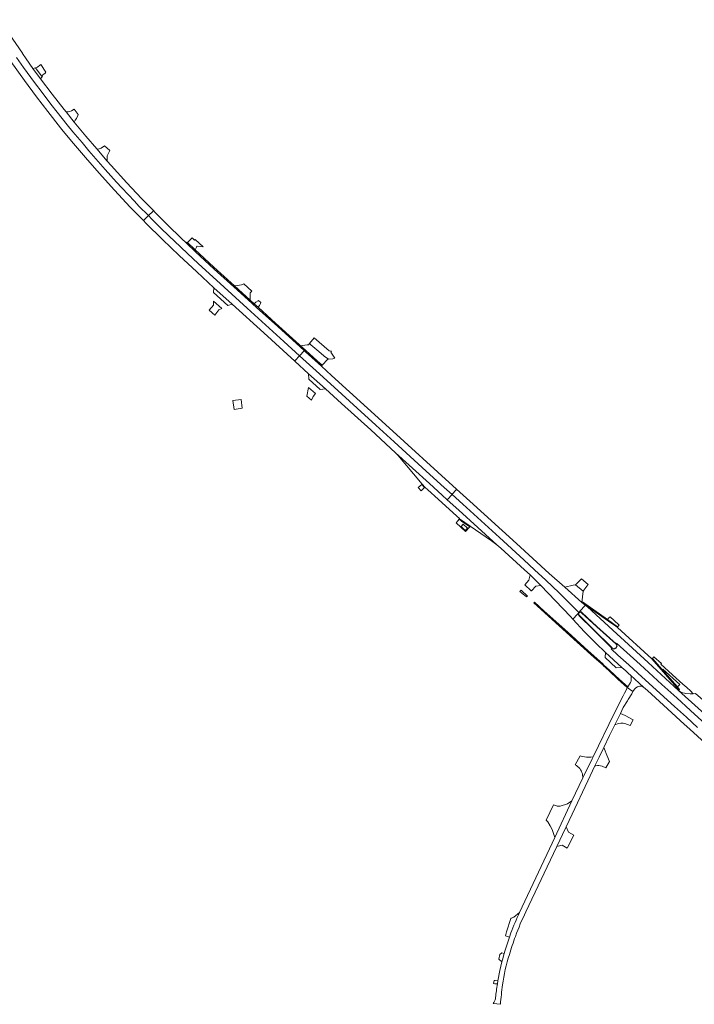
# Model space of a CAD drawing. Header units: metres. Extents: x 166325 to 190320, y 381923 to 404576.
# Tile 851 of 1056: x 175254 to 175581, y 399476 to 399953. Entities that reach past the tile are written whole.
import ezdxf

# ---------------------------------------------------------------- set-up
doc = ezdxf.new("R2010")
doc.units = ezdxf.units.M
for name, color, linetype, lineweight in [('B-WE-VH-VERHARDING_ASFALT-GV', 8, 'Continuous', 18), ('B-WE-VH-VERHARDING_BETON-GV', 8, 'Continuous', 18), ('B-WE-VH-VERHARDING_BETONSTRAATSTEEN-GV', 8, 'Continuous', 18), ('B-WE-VH-VERHARDING_FUNDERING_ZAND-GV', 8, 'Continuous', 18), ('B-WE-VH-VERHARDING_GESLOTEN-GV', 8, 'Continuous', 18), ('B-WE-VH-VERHARDING_STRAATBAKSTEEN-GV', 8, 'Continuous', 18)]:
    doc.layers.add(name, color=color, linetype=linetype, lineweight=lineweight)

msp = doc.modelspace()

# ---------------------------------------------------------------- linework, layer by layer
at = {"layer": 'B-WE-VH-VERHARDING_ASFALT-GV', "flags": 128}
for points in [[(175252.568, 399934.977), (175255.991, 399930.085), (175261.314, 399922.782), (175264.983, 399917.931), (175269.215, 399912.376), (175272.321, 399908.371), (175277.137, 399902.3), (175279.955, 399898.912), (175284.345, 399893.646), (175287.625, 399889.743), (175293.246, 399883.258), (175295.49, 399880.686), (175301.035, 399874.569), (175303.605, 399871.796), (175309.749, 399865.215), (175311.935, 399862.918), (175316.524, 399858.246), (175316.716, 399858.424), (175318.631, 399860.317), (175318.996, 399860.676), (175313.172, 399866.602), (175306.138, 399874.086), (175298.419, 399882.601), (175296.55, 399884.728), (175291.495, 399890.577), (175286.204, 399896.715), (175280.555, 399903.627), (175276.663, 399908.511), (175275.722, 399909.67), (175269.818, 399917.162), (175264.207, 399924.664), (175260.548, 399929.681), (175257.281, 399934.29), (175255.466, 399936.878), (175255.407, 399936.963), (175244.137, 399953.269)], [(175252.568, 399934.977), (175255.991, 399930.085), (175261.314, 399922.782), (175264.983, 399917.931), (175269.215, 399912.376), (175272.321, 399908.371), (175277.137, 399902.3), (175279.955, 399898.912), (175284.345, 399893.646), (175287.625, 399889.743), (175293.246, 399883.258), (175295.49, 399880.686), (175301.035, 399874.569), (175303.605, 399871.796), (175309.749, 399865.215), (175311.935, 399862.918), (175316.524, 399858.246), (175316.716, 399858.424), (175318.631, 399860.317), (175318.996, 399860.676), (175313.172, 399866.602), (175306.138, 399874.086), (175298.419, 399882.601), (175296.55, 399884.728), (175291.495, 399890.577), (175286.204, 399896.715), (175280.555, 399903.627), (175276.663, 399908.511), (175275.722, 399909.67), (175269.818, 399917.162), (175264.207, 399924.664), (175260.548, 399929.681), (175257.281, 399934.29), (175255.466, 399936.878), (175255.407, 399936.963), (175244.137, 399953.269)], [(175249.746, 399933.004), (175256.38, 399923.785), (175262.312, 399915.794), (175267.69, 399908.726), (175273.851, 399900.887), (175274.542, 399900.034), (175279.222, 399894.317), (175285.958, 399886.448), (175292.583, 399878.889), (175300.161, 399870.529), (175307.747, 399862.323), (175308.533, 399861.525), (175314.105, 399855.867), (175314.34, 399856.098), (175316.399, 399858.122), (175316.524, 399858.246), (175311.935, 399862.918), (175309.749, 399865.215), (175303.605, 399871.796), (175301.035, 399874.569), (175295.49, 399880.686), (175293.246, 399883.258), (175287.625, 399889.743), (175284.345, 399893.646), (175279.955, 399898.912), (175277.137, 399902.3), (175272.321, 399908.371), (175269.215, 399912.376), (175264.983, 399917.931), (175261.314, 399922.782), (175255.991, 399930.085), (175252.568, 399934.977)], [(175249.746, 399933.004), (175256.38, 399923.785), (175262.312, 399915.794), (175267.69, 399908.726), (175273.851, 399900.887), (175274.542, 399900.034), (175279.222, 399894.317), (175285.958, 399886.448), (175292.583, 399878.889), (175300.161, 399870.529), (175307.747, 399862.323), (175308.533, 399861.525), (175314.105, 399855.867), (175314.34, 399856.098), (175316.399, 399858.122), (175316.524, 399858.246), (175311.935, 399862.918), (175309.749, 399865.215), (175303.605, 399871.796), (175301.035, 399874.569), (175295.49, 399880.686), (175293.246, 399883.258), (175287.625, 399889.743), (175284.345, 399893.646), (175279.955, 399898.912), (175277.137, 399902.3), (175272.321, 399908.371), (175269.215, 399912.376), (175264.983, 399917.931), (175261.314, 399922.782), (175255.991, 399930.085), (175252.568, 399934.977)], [(175591.247, 399612.326), (175573.823, 399628.053), (175559.089, 399641.581), (175541.964, 399657.202), (175529.565, 399668.497), (175528.515, 399669.347), (175528.159, 399668.938), (175526.273, 399666.771), (175526.094, 399666.571), (175525.683, 399666.11), (175525.443, 399665.841), (175525.758, 399666.065), (175526.14, 399666.143), (175526.489, 399666.079), (175526.851, 399665.895), (175534.225, 399659.108), (175543.491, 399650.696), (175543.721, 399650.964), (175547.132, 399647.866), (175555.164, 399640.574), (175565.727, 399630.976), (175567.133, 399629.6), (175572.943, 399624.385), (175579.652, 399618.331), (175594.073, 399605.189)], [(175591.247, 399612.326), (175573.823, 399628.053), (175559.089, 399641.581), (175541.964, 399657.202), (175529.565, 399668.497), (175528.515, 399669.347), (175528.159, 399668.938), (175526.273, 399666.771), (175526.094, 399666.571), (175525.683, 399666.11), (175525.443, 399665.841), (175525.758, 399666.065), (175526.14, 399666.143), (175526.489, 399666.079), (175526.851, 399665.895), (175534.225, 399659.108), (175543.491, 399650.696), (175543.721, 399650.964), (175547.132, 399647.866), (175555.164, 399640.574), (175565.727, 399630.976), (175567.133, 399629.6), (175572.943, 399624.385), (175579.652, 399618.331), (175594.073, 399605.189)], [(175583.07, 399610.092), (175577.662, 399615.009), (175571.895, 399620.266), (175566.591, 399624.991), (175564.701, 399626.757), (175559.519, 399631.449), (175554.001, 399636.487), (175549.6, 399640.505), (175544.41, 399645.215), (175541.181, 399648.28), (175541.398, 399648.539), (175532.555, 399657.355), (175525.438, 399664.391), (175525.194, 399664.771), (175525.141, 399665.116), (175525.215, 399665.502), (175525.443, 399665.841), (175525.03, 399665.378), (175524.726, 399665.037), (175524.566, 399664.857), (175522.652, 399662.712), (175522.529, 399662.575), (175528.215, 399656.533), (175533.628, 399650.939), (175538.332, 399646.501), (175546.311, 399639.222), (175548.247, 399637.464), (175549.554, 399636.251), (175550.497, 399635.376), (175556.739, 399629.695), (175558.691, 399627.949), (175566.506, 399620.819), (175574.632, 399613.419), (175576.505, 399611.743), (175579.273, 399609.255), (175586.713, 399602.542)], [(175583.07, 399610.092), (175577.662, 399615.009), (175571.895, 399620.266), (175566.591, 399624.991), (175564.701, 399626.757), (175559.519, 399631.449), (175554.001, 399636.487), (175549.6, 399640.505), (175544.41, 399645.215), (175541.181, 399648.28), (175541.398, 399648.539), (175532.555, 399657.355), (175525.438, 399664.391), (175525.194, 399664.771), (175525.141, 399665.116), (175525.215, 399665.502), (175525.443, 399665.841), (175525.03, 399665.378), (175524.726, 399665.037), (175524.566, 399664.857), (175522.652, 399662.712), (175522.529, 399662.575), (175528.215, 399656.533), (175533.628, 399650.939), (175538.332, 399646.501), (175546.311, 399639.222), (175548.247, 399637.464), (175549.554, 399636.251), (175550.497, 399635.376), (175556.739, 399629.695), (175558.691, 399627.949), (175566.506, 399620.819), (175574.632, 399613.419), (175576.505, 399611.743), (175579.273, 399609.255), (175586.713, 399602.542)], [(175594.073, 399605.189), (175579.652, 399618.331), (175572.943, 399624.385), (175567.133, 399629.6), (175565.727, 399630.976), (175555.164, 399640.574), (175547.132, 399647.866), (175543.721, 399650.964), (175543.491, 399650.696), (175543.744, 399650.396), (175543.887, 399650.033), (175543.954, 399649.638), (175543.89, 399649.236), (175543.728, 399648.835), (175543.526, 399648.575), (175543.196, 399648.314), (175542.868, 399648.146), (175542.426, 399648.099), (175542.06, 399648.166), (175541.684, 399648.326), (175541.398, 399648.539), (175541.181, 399648.28), (175544.41, 399645.215), (175549.6, 399640.505), (175554.001, 399636.487), (175559.519, 399631.449), (175564.701, 399626.757), (175566.591, 399624.991), (175571.895, 399620.266), (175577.662, 399615.009), (175583.07, 399610.092)], [(175594.073, 399605.189), (175579.652, 399618.331), (175572.943, 399624.385), (175567.133, 399629.6), (175565.727, 399630.976), (175555.164, 399640.574), (175547.132, 399647.866), (175543.721, 399650.964), (175543.491, 399650.696), (175543.744, 399650.396), (175543.887, 399650.033), (175543.954, 399649.638), (175543.89, 399649.236), (175543.728, 399648.835), (175543.526, 399648.575), (175543.196, 399648.314), (175542.868, 399648.146), (175542.426, 399648.099), (175542.06, 399648.166), (175541.684, 399648.326), (175541.398, 399648.539), (175541.181, 399648.28), (175544.41, 399645.215), (175549.6, 399640.505), (175554.001, 399636.487), (175559.519, 399631.449), (175564.701, 399626.757), (175566.591, 399624.991), (175571.895, 399620.266), (175577.662, 399615.009), (175583.07, 399610.092)], [(175514.699, 399552.36), (175518.943, 399561.325), (175519.244, 399561.962), (175522.157, 399568.116), (175529.79, 399584.24), (175533.253, 399591.456), (175535.275, 399595.671), (175537.347, 399599.989), (175537.518, 399600.346), (175540.322, 399606.19), (175542.922, 399611.33), (175545.573, 399616.808), (175546.993, 399619.742), (175548.986, 399622.951), (175549.384, 399623.592), (175551.09, 399626.447), (175551.654, 399627.459), (175548.946, 399629.472), (175548.315, 399628.219), (175547.56, 399626.68), (175546.975, 399625.488), (175542.623, 399616.838), (175532.342, 399595.826), (175531.849, 399594.819), (175527.29, 399585.677), (175522.057, 399574.549), (175513.728, 399556.781), (175496.651, 399520.375)], [(175514.699, 399552.36), (175518.943, 399561.325), (175519.244, 399561.962), (175522.157, 399568.116), (175529.79, 399584.24), (175533.253, 399591.456), (175535.275, 399595.671), (175537.347, 399599.989), (175537.518, 399600.346), (175540.322, 399606.19), (175542.922, 399611.33), (175545.573, 399616.808), (175546.993, 399619.742), (175548.986, 399622.951), (175549.384, 399623.592), (175551.09, 399626.447), (175551.654, 399627.459), (175548.946, 399629.472), (175548.315, 399628.219), (175547.56, 399626.68), (175546.975, 399625.488), (175542.623, 399616.838), (175532.342, 399595.826), (175531.849, 399594.819), (175527.29, 399585.677), (175522.057, 399574.549), (175513.728, 399556.781), (175496.651, 399520.375)], [(175499.737, 399520.753), (175514.545, 399552.035), (175514.699, 399552.36)], [(175499.737, 399520.753), (175514.545, 399552.035), (175514.699, 399552.36)], [(175492.462, 399510.457), (175491.728, 399508.445)], [(175492.462, 399510.457), (175491.728, 399508.445)], [(175489.202, 399500.545), (175489.048, 399500), (175489.014, 399499.879), (175488.357, 399497.43), (175488.117, 399496.484), (175487.14, 399492.283), (175486.159, 399487.227), (175485.906, 399485.721)], [(175489.202, 399500.545), (175489.048, 399500), (175489.014, 399499.879), (175488.357, 399497.43), (175488.117, 399496.484), (175487.14, 399492.283), (175486.159, 399487.227), (175485.906, 399485.721)], [(175483.788, 399476.192), (175487.382, 399475.85)], [(175483.788, 399476.192), (175487.382, 399475.85)], [(175485.009, 399479.099), (175484.959, 399478.583)], [(175485.009, 399479.099), (175484.959, 399478.583)]]:
    msp.add_lwpolyline(points, dxfattribs=at)
for points in [[(175316.524, 399858.246), (175316.399, 399858.122), (175314.34, 399856.098), (175314.105, 399855.867), (175315.376, 399854.576), (175323.41, 399846.635), (175331.531, 399838.922), (175340.072, 399831.015), (175348.371, 399823.271), (175357.203, 399815.276), (175372.595, 399801.427), (175387.577, 399787.762), (175387.835, 399788.046), (175389.799, 399790.21), (175389.911, 399790.333), (175382.336, 399797.184), (175373.375, 399805.288), (175364.47, 399813.355), (175353.35, 399823.505), (175340.619, 399835.068), (175335.471, 399839.929), (175328.989, 399845.985), (175326.748, 399848.177), (175322.278, 399852.484), (175320.312, 399854.408), (175318.082, 399856.659)], [(175316.524, 399858.246), (175316.399, 399858.122), (175314.34, 399856.098), (175314.105, 399855.867), (175315.376, 399854.576), (175323.41, 399846.635), (175331.531, 399838.922), (175340.072, 399831.015), (175348.371, 399823.271), (175357.203, 399815.276), (175372.595, 399801.427), (175387.577, 399787.762), (175387.835, 399788.046), (175389.799, 399790.21), (175389.911, 399790.333), (175382.336, 399797.184), (175373.375, 399805.288), (175364.47, 399813.355), (175353.35, 399823.505), (175340.619, 399835.068), (175335.471, 399839.929), (175328.989, 399845.985), (175326.748, 399848.177), (175322.278, 399852.484), (175320.312, 399854.408), (175318.082, 399856.659)], [(175335.045, 399844.948), (175332.46, 399847.374), (175326.009, 399853.573), (175319.894, 399859.762), (175318.996, 399860.676), (175318.631, 399860.317), (175316.716, 399858.424), (175316.524, 399858.246), (175318.082, 399856.659), (175320.312, 399854.408), (175322.278, 399852.484), (175326.748, 399848.177), (175328.989, 399845.985), (175335.471, 399839.929), (175340.619, 399835.068), (175353.35, 399823.505), (175364.47, 399813.355), (175373.375, 399805.288), (175382.336, 399797.184), (175389.911, 399790.333), (175390.019, 399790.452), (175391.892, 399792.516), (175392.148, 399792.797), (175388.208, 399796.4), (175377.695, 399805.944), (175369.22, 399813.581), (175364.951, 399817.494), (175358.08, 399823.702), (175348.446, 399832.371), (175339.48, 399840.7)], [(175335.045, 399844.948), (175332.46, 399847.374), (175326.009, 399853.573), (175319.894, 399859.762), (175318.996, 399860.676), (175318.631, 399860.317), (175316.716, 399858.424), (175316.524, 399858.246), (175318.082, 399856.659), (175320.312, 399854.408), (175322.278, 399852.484), (175326.748, 399848.177), (175328.989, 399845.985), (175335.471, 399839.929), (175340.619, 399835.068), (175353.35, 399823.505), (175364.47, 399813.355), (175373.375, 399805.288), (175382.336, 399797.184), (175389.911, 399790.333), (175390.019, 399790.452), (175391.892, 399792.516), (175392.148, 399792.797), (175388.208, 399796.4), (175377.695, 399805.944), (175369.22, 399813.581), (175364.951, 399817.494), (175358.08, 399823.702), (175348.446, 399832.371), (175339.48, 399840.7)], [(175400.622, 399785.209), (175392.714, 399792.279), (175392.148, 399792.797), (175391.892, 399792.516), (175390.019, 399790.452), (175389.911, 399790.333), (175397.937, 399783.074), (175406.733, 399775.023), (175417.926, 399764.844), (175426.829, 399756.736), (175435.769, 399748.629), (175451.371, 399734.429), (175460.123, 399726.451), (175463.872, 399723.066), (175463.979, 399723.185), (175465.858, 399725.273), (175466.132, 399725.577), (175431.615, 399756.955), (175405.434, 399780.819)], [(175400.622, 399785.209), (175392.714, 399792.279), (175392.148, 399792.797), (175391.892, 399792.516), (175390.019, 399790.452), (175389.911, 399790.333), (175397.937, 399783.074), (175406.733, 399775.023), (175417.926, 399764.844), (175426.829, 399756.736), (175435.769, 399748.629), (175451.371, 399734.429), (175460.123, 399726.451), (175463.872, 399723.066), (175463.979, 399723.185), (175465.858, 399725.273), (175466.132, 399725.577), (175431.615, 399756.955), (175405.434, 399780.819)], [(175389.911, 399790.333), (175389.799, 399790.21), (175387.835, 399788.046), (175387.577, 399787.762), (175394.271, 399781.601), (175402.504, 399774.237), (175410.266, 399767.171), (175424.421, 399754.325), (175436.421, 399743.316), (175452.994, 399728.33), (175459.169, 399722.71), (175461.584, 399720.523), (175461.843, 399720.811), (175463.761, 399722.942), (175463.872, 399723.066), (175460.123, 399726.451), (175451.371, 399734.429), (175435.769, 399748.629), (175426.829, 399756.736), (175417.926, 399764.844), (175406.733, 399775.023), (175397.937, 399783.074)], [(175389.911, 399790.333), (175389.799, 399790.21), (175387.835, 399788.046), (175387.577, 399787.762), (175394.271, 399781.601), (175402.504, 399774.237), (175410.266, 399767.171), (175424.421, 399754.325), (175436.421, 399743.316), (175452.994, 399728.33), (175459.169, 399722.71), (175461.584, 399720.523), (175461.843, 399720.811), (175463.761, 399722.942), (175463.872, 399723.066), (175460.123, 399726.451), (175451.371, 399734.429), (175435.769, 399748.629), (175426.829, 399756.736), (175417.926, 399764.844), (175406.733, 399775.023), (175397.937, 399783.074)], [(175466.132, 399725.577), (175465.858, 399725.273), (175463.979, 399723.185), (175463.872, 399723.066), (175469.102, 399718.347), (175477.983, 399710.24), (175486.969, 399702.12), (175498.726, 399691.329), (175503.962, 399686.556), (175509.41, 399681.428), (175515.82, 399675.298), (175523.784, 399667.375), (175525.443, 399665.841), (175525.683, 399666.11), (175526.094, 399666.571), (175526.273, 399666.771), (175528.159, 399668.938), (175528.515, 399669.347), (175526.911, 399670.644), (175518.601, 399678.165), (175511.052, 399684.812), (175495.12, 399699.235), (175472.555, 399719.738)], [(175466.132, 399725.577), (175465.858, 399725.273), (175463.979, 399723.185), (175463.872, 399723.066), (175469.102, 399718.347), (175477.983, 399710.24), (175486.969, 399702.12), (175498.726, 399691.329), (175503.962, 399686.556), (175509.41, 399681.428), (175515.82, 399675.298), (175523.784, 399667.375), (175525.443, 399665.841), (175525.683, 399666.11), (175526.094, 399666.571), (175526.273, 399666.771), (175528.159, 399668.938), (175528.515, 399669.347), (175526.911, 399670.644), (175518.601, 399678.165), (175511.052, 399684.812), (175495.12, 399699.235), (175472.555, 399719.738)], [(175463.872, 399723.066), (175463.761, 399722.942), (175461.843, 399720.811), (175461.584, 399720.523), (175467.107, 399715.52), (175485.578, 399698.687), (175487.515, 399696.985), (175499.112, 399686.456), (175501.738, 399684.013), (175507.03, 399678.88), (175514.06, 399671.553), (175521.322, 399663.857), (175522.529, 399662.575), (175522.652, 399662.712), (175524.566, 399664.857), (175524.726, 399665.037), (175525.03, 399665.378), (175525.443, 399665.841), (175523.784, 399667.375), (175515.82, 399675.298), (175509.41, 399681.428), (175503.962, 399686.556), (175498.726, 399691.329), (175486.969, 399702.12), (175477.983, 399710.24), (175469.102, 399718.347)], [(175463.872, 399723.066), (175463.761, 399722.942), (175461.843, 399720.811), (175461.584, 399720.523), (175467.107, 399715.52), (175485.578, 399698.687), (175487.515, 399696.985), (175499.112, 399686.456), (175501.738, 399684.013), (175507.03, 399678.88), (175514.06, 399671.553), (175521.322, 399663.857), (175522.529, 399662.575), (175522.652, 399662.712), (175524.566, 399664.857), (175524.726, 399665.037), (175525.03, 399665.378), (175525.443, 399665.841), (175523.784, 399667.375), (175515.82, 399675.298), (175509.41, 399681.428), (175503.962, 399686.556), (175498.726, 399691.329), (175486.969, 399702.12), (175477.983, 399710.24), (175469.102, 399718.347)], [(175550.497, 399635.376), (175550.739, 399634.747), (175550.799, 399633.658), (175550.739, 399632.586), (175550.462, 399631.956), (175550.008, 399631.093), (175549.169, 399629.813), (175548.999, 399629.553), (175548.946, 399629.472), (175551.654, 399627.459), (175552.009, 399628.025), (175552.61, 399628.788), (175553.122, 399629.223), (175553.912, 399629.734), (175554.345, 399629.976), (175555.056, 399630.134), (175556.011, 399630.055), (175556.739, 399629.695)], [(175550.497, 399635.376), (175550.739, 399634.747), (175550.799, 399633.658), (175550.739, 399632.586), (175550.462, 399631.956), (175550.008, 399631.093), (175549.169, 399629.813), (175548.999, 399629.553), (175548.946, 399629.472), (175551.654, 399627.459), (175552.009, 399628.025), (175552.61, 399628.788), (175553.122, 399629.223), (175553.912, 399629.734), (175554.345, 399629.976), (175555.056, 399630.134), (175556.011, 399630.055), (175556.739, 399629.695)], [(175582.07, 399626.609), (175580.842, 399626.424), (175580.058, 399626.391), (175579.501, 399626.368), (175577.391, 399626.577), (175575.282, 399627.112), (175573.823, 399628.053), (175591.247, 399612.326), (175589.912, 399613.622), (175588.716, 399615.491), (175588.124, 399617.577), (175587.931, 399620.333), (175588.141, 399621.164)], [(175582.07, 399626.609), (175580.842, 399626.424), (175580.058, 399626.391), (175579.501, 399626.368), (175577.391, 399626.577), (175575.282, 399627.112), (175573.823, 399628.053), (175591.247, 399612.326), (175589.912, 399613.622), (175588.716, 399615.491), (175588.124, 399617.577), (175587.931, 399620.333), (175588.141, 399621.164)]]:
    msp.add_lwpolyline(points, close=True, dxfattribs=at)
at = {"layer": 'B-WE-VH-VERHARDING_ASFALT-GV'}
for points in [[(175496.651, 399520.375, 0.0206484), (175492.462, 399510.457)], [(175496.651, 399520.375, 0.0206484), (175492.462, 399510.457)], [(175494.613, 399508.778, -0.0270673), (175499.737, 399520.753)], [(175494.613, 399508.778, -0.0270673), (175499.737, 399520.753)], [(175491.728, 399508.445, 0.0159388), (175489.202, 399500.545)], [(175491.728, 399508.445, 0.0159388), (175489.202, 399500.545)], [(175491.78, 399499.998, -0.0190243), (175494.613, 399508.778)], [(175488.452, 399485.267, -0.0501024), (175491.78, 399499.998)], [(175488.452, 399485.267, -0.0501024), (175491.78, 399499.998)], [(175485.906, 399485.721, 0.0176714), (175485.009, 399479.099)], [(175485.906, 399485.721, 0.0176714), (175485.009, 399479.099)], [(175487.382, 399475.85, -0.0220802), (175488.452, 399485.267)], [(175484.959, 399478.583, -0.1033092), (175483.788, 399476.192)], [(175484.959, 399478.583, -0.1033092), (175483.788, 399476.192)]]:
    msp.add_lwpolyline(points, format="xyb", dxfattribs=at)
at = {"layer": 'B-WE-VH-VERHARDING_BETON-GV', "flags": 128}
msp.add_lwpolyline([(175525.549, 399665.71), (175525.37, 399665.44), (175525.285, 399665.1), (175525.367, 399664.814), (175525.564, 399664.535), (175532.597, 399657.537), (175541.525, 399648.627), (175541.8, 399648.446), (175542.126, 399648.305), (175542.45, 399648.286), (175542.809, 399648.339), (175543.107, 399648.463), (175543.422, 399648.684), (175543.608, 399648.974), (175543.725, 399649.308), (175543.786, 399649.644), (175543.72, 399650.001), (175543.596, 399650.281), (175543.371, 399650.564), (175534.145, 399658.954), (175526.728, 399665.719), (175526.424, 399665.895), (175526.1, 399665.97), (175525.809, 399665.903)], close=True, dxfattribs=at)
msp.add_lwpolyline([(175525.549, 399665.71), (175525.37, 399665.44), (175525.285, 399665.1), (175525.367, 399664.814), (175525.564, 399664.535), (175532.597, 399657.537), (175541.525, 399648.627), (175541.8, 399648.446), (175542.126, 399648.305), (175542.45, 399648.286), (175542.809, 399648.339), (175543.107, 399648.463), (175543.422, 399648.684), (175543.608, 399648.974), (175543.725, 399649.308), (175543.786, 399649.644), (175543.72, 399650.001), (175543.596, 399650.281), (175543.371, 399650.564), (175534.145, 399658.954), (175526.728, 399665.719), (175526.424, 399665.895), (175526.1, 399665.97), (175525.809, 399665.903)], close=True, dxfattribs=at)
at = {"layer": 'B-WE-VH-VERHARDING_BETONSTRAATSTEEN-GV', "flags": 128}
for points in [[(175264.32, 399931.618), (175263.914, 399931.231), (175262.785, 399930.243), (175261.738, 399929.865), (175264.922, 399925.633), (175265.381, 399926.455), (175266.398, 399927.416), (175266.799, 399927.82)], [(175264.32, 399931.618), (175263.914, 399931.231), (175262.785, 399930.243), (175261.738, 399929.865), (175264.922, 399925.633), (175265.381, 399926.455), (175266.398, 399927.416), (175266.799, 399927.82)], [(175282.544, 399907.298), (175280.469, 399909.955), (175279.291, 399909.12), (175278.384, 399908.756), (175277.669, 399908.567), (175276.663, 399908.511), (175280.555, 399903.627), (175281.053, 399904.55), (175281.587, 399905.439), (175282.261, 399906.767)], [(175282.544, 399907.298), (175280.469, 399909.955), (175279.291, 399909.12), (175278.384, 399908.756), (175277.669, 399908.567), (175276.663, 399908.511), (175280.555, 399903.627), (175281.053, 399904.55), (175281.587, 399905.439), (175282.261, 399906.767)], [(175297.881, 399889.813), (175295.291, 399892.051), (175293.686, 399890.961), (175292.181, 399890.547), (175291.495, 399890.577), (175296.55, 399884.728), (175296.562, 399885.883), (175296.568, 399887.237), (175297.27, 399888.84)], [(175297.881, 399889.813), (175295.291, 399892.051), (175293.686, 399890.961), (175292.181, 399890.547), (175291.495, 399890.577), (175296.55, 399884.728), (175296.562, 399885.883), (175296.568, 399887.237), (175297.27, 399888.84)], [(175367.895, 399815.484), (175365.951, 399817.227), (175358.283, 399824.227), (175348.359, 399833.257), (175339.089, 399841.792), (175335.575, 399845.155), (175335.406, 399845.367), (175335.045, 399844.948), (175339.48, 399840.7), (175348.446, 399832.371), (175358.08, 399823.702), (175364.951, 399817.494), (175369.22, 399813.581), (175377.695, 399805.944), (175388.208, 399796.4), (175392.148, 399792.797), (175392.714, 399792.279), (175400.622, 399785.209), (175400.886, 399785.714), (175399.566, 399786.846), (175398.437, 399787.819), (175391.127, 399794.456), (175390.34, 399795.186), (175389.671, 399795.806), (175378.214, 399806.184), (175369.745, 399813.804)], [(175367.895, 399815.484), (175365.951, 399817.227), (175358.283, 399824.227), (175348.359, 399833.257), (175339.089, 399841.792), (175335.575, 399845.155), (175335.406, 399845.367), (175335.045, 399844.948), (175339.48, 399840.7), (175348.446, 399832.371), (175358.08, 399823.702), (175364.951, 399817.494), (175369.22, 399813.581), (175377.695, 399805.944), (175388.208, 399796.4), (175392.148, 399792.797), (175392.714, 399792.279), (175400.622, 399785.209), (175400.886, 399785.714), (175399.566, 399786.846), (175398.437, 399787.819), (175391.127, 399794.456), (175390.34, 399795.186), (175389.671, 399795.806), (175378.214, 399806.184), (175369.745, 399813.804)], [(175339.277, 399846.629), (175338.966, 399846.312), (175337.824, 399847.448), (175335.575, 399845.155), (175339.089, 399841.792), (175339.379, 399842.082), (175339.796, 399842.667), (175339.944, 399842.91), (175340.077, 399843.398), (175340.268, 399843.385), (175343.048, 399843.194)], [(175339.277, 399846.629), (175338.966, 399846.312), (175337.824, 399847.448), (175335.575, 399845.155), (175339.089, 399841.792), (175339.379, 399842.082), (175339.796, 399842.667), (175339.944, 399842.91), (175340.077, 399843.398), (175340.268, 399843.385), (175343.048, 399843.194)], [(175359.784, 399824.415), (175358.283, 399824.227), (175365.951, 399817.227), (175365.907, 399820.781), (175366.694, 399821.658), (175362.811, 399825.194), (175361.651, 399824.649)], [(175359.784, 399824.415), (175358.283, 399824.227), (175365.951, 399817.227), (175365.907, 399820.781), (175366.694, 399821.658), (175362.811, 399825.194), (175361.651, 399824.649)], [(175348.371, 399823.271), (175348.196, 399820.98), (175355.05, 399814.735), (175357.203, 399815.276)], [(175348.371, 399823.271), (175348.196, 399820.98), (175355.05, 399814.735), (175357.203, 399815.276)], [(175348.196, 399816.838), (175348.079, 399814.847), (175346.022, 399812.422), (175348.782, 399809.985), (175350.762, 399812.547), (175352.249, 399813.231)], [(175348.196, 399816.838), (175348.079, 399814.847), (175346.022, 399812.422), (175348.782, 399809.985), (175350.762, 399812.547), (175352.249, 399813.231)], [(175369.956, 399817.125), (175369.853, 399817.019), (175368.624, 399816.298), (175367.895, 399815.484), (175369.745, 399813.804), (175370.39, 399814.728), (175370.878, 399815.576), (175371.177, 399816.095)], [(175369.956, 399817.125), (175369.853, 399817.019), (175368.624, 399816.298), (175367.895, 399815.484), (175369.745, 399813.804), (175370.39, 399814.728), (175370.878, 399815.576), (175371.177, 399816.095)], [(175394.737, 399796.216), (175394.2, 399795.608), (175393.537, 399795.535), (175390.34, 399795.186), (175391.127, 399794.456), (175398.437, 399787.819), (175399.566, 399786.846), (175400.886, 399785.714), (175403.666, 399788.63), (175403.99, 399788.665), (175401.9, 399790.19), (175401.744, 399790.304), (175399.216, 399792.437), (175395.426, 399795.635)], [(175394.737, 399796.216), (175394.2, 399795.608), (175393.537, 399795.535), (175390.34, 399795.186), (175391.127, 399794.456), (175398.437, 399787.819), (175399.566, 399786.846), (175400.886, 399785.714), (175403.666, 399788.63), (175403.99, 399788.665), (175401.9, 399790.19), (175401.744, 399790.304), (175399.216, 399792.437), (175395.426, 399795.635)], [(175405.983, 399788.879), (175407.058, 399789.193), (175405.008, 399792.005), (175405.385, 399792.516), (175404.32, 399792.721), (175396.91, 399799.053), (175394.737, 399796.216), (175395.426, 399795.635), (175399.216, 399792.437), (175401.744, 399790.304), (175401.9, 399790.19), (175403.99, 399788.665)], [(175405.983, 399788.879), (175407.058, 399789.193), (175405.008, 399792.005), (175405.385, 399792.516), (175404.32, 399792.721), (175396.91, 399799.053), (175394.737, 399796.216), (175395.426, 399795.635), (175399.216, 399792.437), (175401.744, 399790.304), (175401.9, 399790.19), (175403.99, 399788.665)], [(175394.271, 399781.601), (175394.321, 399778.98), (175399.942, 399773.924), (175402.504, 399774.237)], [(175394.271, 399781.601), (175394.321, 399778.98), (175399.942, 399773.924), (175402.504, 399774.237)], [(175394.307, 399774.918), (175393.426, 399770.731), (175395.756, 399768.714), (175396.569, 399770.576), (175397.562, 399771.984)], [(175394.307, 399774.918), (175393.426, 399770.731), (175395.756, 399768.714), (175396.569, 399770.576), (175397.562, 399771.984)], [(175461.584, 399720.523), (175459.169, 399722.71), (175452.994, 399728.33), (175436.421, 399743.316), (175437.525, 399742.07), (175449.44, 399728.098), (175450.718, 399726.645), (175452.143, 399725.342), (175457.168, 399720.719), (175466.141, 399712.606), (175467.474, 399711.386), (175467.581, 399711.32), (175472.688, 399707.641), (175482.995, 399700.556), (175485.578, 399698.687), (175467.107, 399715.52)], [(175461.584, 399720.523), (175459.169, 399722.71), (175452.994, 399728.33), (175436.421, 399743.316), (175437.525, 399742.07), (175449.44, 399728.098), (175450.718, 399726.645), (175452.143, 399725.342), (175457.168, 399720.719), (175466.141, 399712.606), (175467.474, 399711.386), (175467.581, 399711.32), (175472.688, 399707.641), (175482.995, 399700.556), (175485.578, 399698.687), (175467.107, 399715.52)], [(175450.531, 399726.429), (175449.164, 399727.865), (175448.204, 399727.025), (175447.458, 399726.373), (175448.939, 399724.809)], [(175450.531, 399726.429), (175449.164, 399727.865), (175448.204, 399727.025), (175447.458, 399726.373), (175448.939, 399724.809)], [(175467.319, 399711.012), (175466.701, 399710.284), (175465.886, 399709.324), (175470.461, 399705.15), (175472.444, 399707.42), (175468.398, 399710.162)], [(175467.319, 399711.012), (175466.701, 399710.284), (175465.886, 399709.324), (175470.461, 399705.15), (175472.444, 399707.42), (175468.398, 399710.162)], [(175470.326, 399705.634), (175468.309, 399707.465), (175469.366, 399708.621), (175471.379, 399706.794)], [(175470.326, 399705.634), (175468.309, 399707.465), (175469.366, 399708.621), (175471.379, 399706.794)], [(175501.738, 399684.013), (175501.204, 399681.521), (175499.149, 399679.261), (175502.334, 399676.41), (175502.432, 399676.331), (175504.522, 399678.597), (175507.03, 399678.88)], [(175501.738, 399684.013), (175501.204, 399681.521), (175499.149, 399679.261), (175502.334, 399676.41), (175502.432, 399676.331), (175504.522, 399678.597), (175507.03, 399678.88)], [(175526.672, 399682.214), (175526.226, 399681.74), (175524.265, 399679.717), (175523.868, 399679.308), (175527.439, 399676.203), (175527.787, 399676.642), (175529.797, 399679.178), (175529.898, 399679.355)], [(175526.672, 399682.214), (175526.226, 399681.74), (175524.265, 399679.717), (175523.868, 399679.308), (175527.439, 399676.203), (175527.787, 399676.642), (175529.797, 399679.178), (175529.898, 399679.355)], [(175527.439, 399676.203), (175523.868, 399679.308), (175522.645, 399679.043), (175518.601, 399678.165), (175526.911, 399670.644)], [(175527.439, 399676.203), (175523.868, 399679.308), (175522.645, 399679.043), (175518.601, 399678.165), (175526.911, 399670.644)], [(175503.893, 399670.814), (175503.619, 399670.518), (175507.107, 399667.357), (175515.856, 399659.39), (175524.665, 399651.449), (175532.914, 399644.028), (175537.243, 399640.221), (175537.459, 399640.441), (175536.993, 399640.869), (175529.95, 399647.249), (175520.014, 399656.248), (175508.616, 399666.541)], [(175503.893, 399670.814), (175503.619, 399670.518), (175507.107, 399667.357), (175515.856, 399659.39), (175524.665, 399651.449), (175532.914, 399644.028), (175537.243, 399640.221), (175537.459, 399640.441), (175536.993, 399640.869), (175529.95, 399647.249), (175520.014, 399656.248), (175508.616, 399666.541)], [(175526.911, 399670.644), (175541.461, 399660.472), (175543.413, 399659.152), (175544.013, 399658.686), (175544.241, 399658.894), (175539.264, 399662.433), (175527.154, 399670.987)], [(175526.911, 399670.644), (175541.461, 399660.472), (175543.413, 399659.152), (175544.013, 399658.686), (175544.241, 399658.894), (175539.264, 399662.433), (175527.154, 399670.987)], [(175544.013, 399658.686), (175543.413, 399659.152), (175541.461, 399660.472), (175526.911, 399670.644), (175528.515, 399669.347), (175529.565, 399668.497), (175541.964, 399657.202), (175559.089, 399641.581), (175573.823, 399628.053), (175574.024, 399628.251), (175560.904, 399643.331), (175544.206, 399658.517)], [(175544.013, 399658.686), (175543.413, 399659.152), (175541.461, 399660.472), (175526.911, 399670.644), (175528.515, 399669.347), (175529.565, 399668.497), (175541.964, 399657.202), (175559.089, 399641.581), (175573.823, 399628.053), (175574.024, 399628.251), (175560.904, 399643.331), (175544.206, 399658.517)], [(175540.545, 399663.793), (175539.885, 399663.092), (175539.264, 399662.433), (175544.241, 399658.894), (175544.966, 399659.762), (175544.664, 399660.03)], [(175540.545, 399663.793), (175539.885, 399663.092), (175539.264, 399662.433), (175544.241, 399658.894), (175544.966, 399659.762), (175544.664, 399660.03)], [(175538.332, 399646.501), (175538.218, 399643.942), (175543.596, 399639.059), (175546.311, 399639.222)], [(175538.332, 399646.501), (175538.218, 399643.942), (175543.596, 399639.059), (175546.311, 399639.222)], [(175565.899, 399638.122), (175561.201, 399643.528), (175561.014, 399643.417), (175560.904, 399643.331), (175574.024, 399628.251), (175574.26, 399628.501), (175573.229, 399629.715)], [(175565.899, 399638.122), (175561.201, 399643.528), (175561.014, 399643.417), (175560.904, 399643.331), (175574.024, 399628.251), (175574.26, 399628.501), (175573.229, 399629.715)], [(175565.448, 399641.067), (175561.87, 399644.307), (175561.834, 399644.343), (175561.014, 399643.417), (175561.201, 399643.528), (175565.899, 399638.122), (175566.206, 399638.399), (175574.439, 399630.971), (175573.229, 399629.715), (175574.26, 399628.501), (175574.024, 399628.251), (175573.823, 399628.053), (175575.282, 399627.112), (175577.391, 399626.577), (175579.501, 399626.368), (175580.058, 399626.391), (175580.842, 399626.424), (175579.541, 399627.793), (175577.768, 399629.392), (175575.957, 399631.026), (175570.943, 399635.549), (175565.222, 399640.698)], [(175565.448, 399641.067), (175561.87, 399644.307), (175561.834, 399644.343), (175561.014, 399643.417), (175561.201, 399643.528), (175565.899, 399638.122), (175566.206, 399638.399), (175574.439, 399630.971), (175573.229, 399629.715), (175574.26, 399628.501), (175574.024, 399628.251), (175573.823, 399628.053), (175575.282, 399627.112), (175577.391, 399626.577), (175579.501, 399626.368), (175580.058, 399626.391), (175580.842, 399626.424), (175579.541, 399627.793), (175577.768, 399629.392), (175575.957, 399631.026), (175570.943, 399635.549), (175565.222, 399640.698)], [(175537.459, 399640.441), (175537.243, 399640.221), (175537.197, 399640.175), (175540.155, 399637.481), (175540.19, 399637.493), (175540.422, 399637.749)], [(175537.459, 399640.441), (175537.243, 399640.221), (175537.197, 399640.175), (175540.155, 399637.481), (175540.19, 399637.493), (175540.422, 399637.749)], [(175540.422, 399637.749), (175540.19, 399637.493), (175540.155, 399637.481), (175544.504, 399633.421), (175548.946, 399629.472), (175548.999, 399629.553), (175549.169, 399629.813), (175545.203, 399633.405)], [(175540.422, 399637.749), (175540.19, 399637.493), (175540.155, 399637.481), (175544.504, 399633.421), (175548.946, 399629.472), (175548.999, 399629.553), (175549.169, 399629.813), (175545.203, 399633.405)], [(175547.905, 399615.862), (175545.573, 399616.808), (175542.922, 399611.33), (175544.618, 399612.024), (175545.852, 399612.2), (175546.879, 399612.103), (175547.754, 399611.961), (175550.253, 399611.034), (175551.735, 399613.712)], [(175547.905, 399615.862), (175545.573, 399616.808), (175542.922, 399611.33), (175544.618, 399612.024), (175545.852, 399612.2), (175546.879, 399612.103), (175547.754, 399611.961), (175550.253, 399611.034), (175551.735, 399613.712)], [(175538.929, 399596.598), (175537.83, 399599.535), (175537.518, 399600.346), (175537.347, 399599.989), (175535.275, 399595.671), (175533.253, 399591.456), (175533.617, 399591.521), (175534.403, 399591.602), (175535.193, 399591.603), (175535.979, 399591.524), (175536.753, 399591.366), (175538.488, 399590.572), (175540.362, 399593.604)], [(175538.929, 399596.598), (175537.83, 399599.535), (175537.518, 399600.346), (175537.347, 399599.989), (175535.275, 399595.671), (175533.253, 399591.456), (175533.617, 399591.521), (175534.403, 399591.602), (175535.193, 399591.603), (175535.979, 399591.524), (175536.753, 399591.366), (175538.488, 399590.572), (175540.362, 399593.604)], [(175531.849, 399594.819), (175532.342, 399595.826), (175531.309, 399595.713), (175530.242, 399595.675), (175529.175, 399595.717), (175528.114, 399595.839), (175527.066, 399596.04), (175526.035, 399596.319), (175523.608, 399591.914), (175524.241, 399591.564), (175524.831, 399591.147), (175525.371, 399590.667), (175525.854, 399590.131), (175526.276, 399589.544), (175526.63, 399588.914), (175526.912, 399588.249), (175527.12, 399587.557), (175527.249, 399586.846), (175527.299, 399586.126), (175527.29, 399585.677)], [(175531.849, 399594.819), (175532.342, 399595.826), (175531.309, 399595.713), (175530.242, 399595.675), (175529.175, 399595.717), (175528.114, 399595.839), (175527.066, 399596.04), (175526.035, 399596.319), (175523.608, 399591.914), (175524.241, 399591.564), (175524.831, 399591.147), (175525.371, 399590.667), (175525.854, 399590.131), (175526.276, 399589.544), (175526.63, 399588.914), (175526.912, 399588.249), (175527.12, 399587.557), (175527.249, 399586.846), (175527.299, 399586.126), (175527.29, 399585.677)], [(175522.057, 399574.549), (175519.905, 399573.001), (175516.387, 399571.878), (175514.851, 399571.967), (175514.635, 399572.042), (175513.083, 399572.577), (175509.619, 399565.056), (175510.403, 399564.254), (175511.491, 399562.44), (175512.43, 399560.543), (175513.728, 399556.781)], [(175522.057, 399574.549), (175519.905, 399573.001), (175516.387, 399571.878), (175514.851, 399571.967), (175514.635, 399572.042), (175513.083, 399572.577), (175509.619, 399565.056), (175510.403, 399564.254), (175511.491, 399562.44), (175512.43, 399560.543), (175513.728, 399556.781)], [(175522.965, 399557.94), (175520.376, 399559.276), (175519.244, 399561.962), (175518.943, 399561.325), (175514.699, 399552.36), (175517.291, 399553.036), (175519.743, 399551.602)], [(175522.965, 399557.94), (175520.376, 399559.276), (175519.244, 399561.962), (175518.943, 399561.325), (175514.699, 399552.36), (175517.291, 399553.036), (175519.743, 399551.602)], [(175489.014, 399499.879), (175489.048, 399500), (175489.202, 399500.545), (175488.033, 399500.791), (175487.086, 399500.061), (175486.528, 399497.748), (175488.117, 399496.484), (175488.357, 399497.43)], [(175489.014, 399499.879), (175489.048, 399500), (175489.202, 399500.545), (175488.033, 399500.791), (175487.086, 399500.061), (175486.528, 399497.748), (175488.117, 399496.484), (175488.357, 399497.43)], [(175486.159, 399487.227), (175484.736, 399487.323), (175484.311, 399487.351), (175484.076, 399485.896), (175484.655, 399485.841), (175485.906, 399485.721)], [(175486.159, 399487.227), (175484.736, 399487.323), (175484.311, 399487.351), (175484.076, 399485.896), (175484.655, 399485.841), (175485.906, 399485.721)]]:
    msp.add_lwpolyline(points, close=True, dxfattribs=at)
msp.add_lwpolyline([(175496.651, 399520.375), (175493.799, 399518.154), (175492.581, 399517.544), (175492.411, 399517.484), (175490.28, 399511.035), (175489.853, 399509.061), (175491.728, 399508.445), (175492.462, 399510.457)], dxfattribs=at)
msp.add_lwpolyline([(175496.651, 399520.375), (175493.799, 399518.154), (175492.581, 399517.544), (175492.411, 399517.484), (175490.28, 399511.035), (175489.853, 399509.061), (175491.728, 399508.445), (175492.462, 399510.457)], dxfattribs=at)
at = {"layer": 'B-WE-VH-VERHARDING_BETONSTRAATSTEEN-GV'}
msp.add_lwpolyline([(175492.462, 399510.457, -0.0206484), (175496.651, 399520.375)], format="xyb", dxfattribs=at)
at = {"layer": 'B-WE-VH-VERHARDING_FUNDERING_ZAND-GV', "flags": 128}
msp.add_lwpolyline([(175497.493, 399676.624), (175496.805, 399676.005), (175499.961, 399673.415), (175500.556, 399673.813)], close=True, dxfattribs=at)
msp.add_lwpolyline([(175497.493, 399676.624), (175496.805, 399676.005), (175499.961, 399673.415), (175500.556, 399673.813)], close=True, dxfattribs=at)
at = {"layer": 'B-WE-VH-VERHARDING_GESLOTEN-GV', "flags": 128}
msp.add_lwpolyline([(175362.052, 399764.84), (175361.49, 399769.17), (175357.565, 399768.66), (175358.127, 399764.33)], close=True, dxfattribs=at)
msp.add_lwpolyline([(175362.052, 399764.84), (175361.49, 399769.17), (175357.565, 399768.66), (175358.127, 399764.33)], close=True, dxfattribs=at)
at = {"layer": 'B-WE-VH-VERHARDING_STRAATBAKSTEEN-GV', "flags": 128}
msp.add_lwpolyline([(175261.738, 399929.865), (175260.548, 399929.681), (175264.207, 399924.664), (175264.922, 399925.633)], close=True, dxfattribs=at)
msp.add_lwpolyline([(175261.738, 399929.865), (175260.548, 399929.681), (175264.207, 399924.664), (175264.922, 399925.633)], close=True, dxfattribs=at)

doc.saveas('drawing.dxf')
